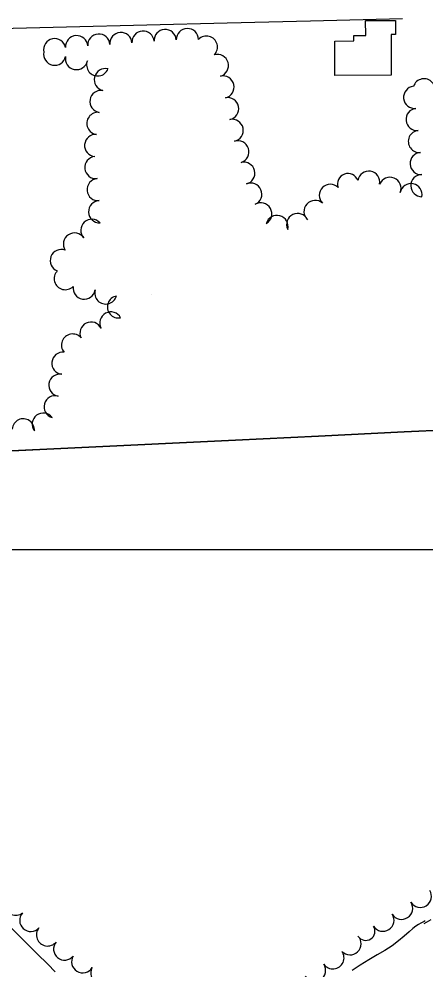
# Model space of a CAD drawing. Extents: x -25029 to 2274964, y -81170 to 687028.
# Drawn here: x -15602 to -15235, y -67223 to -66366 of the extents above; entities that cross this region are included whole.
import ezdxf

# ---------------------------------------------------------------- set-up
doc = ezdxf.new("R2010")
doc.units = 0
for name, color, linetype in [('81911BEA - RW_X_Fee_RW', 7, 'Continuous'), ('BLDG', 7, 'Continuous'), ('DIVISIONS', 7, 'Continuous'), ('DV_X_Corp_Line', 7, 'Continuous'), ('GK_Visualization', 7, 'Continuous'), ('TREES', 7, 'Continuous'), ('WATER', 7, 'Continuous')]:
    doc.layers.add(name, color=color, linetype=linetype)

msp = doc.modelspace()

# ---------------------------------------------------------------- linework, layer by layer
at = {"layer": '81911BEA - RW_X_Fee_RW'}
for points in [[(-15256.34, -66366.23), (-15339.4, -66368.26), (-15414.38, -66370.09), (-15559.35, -66373.63)], [(-15559.35, -66373.63), (-15704.3, -66377.17), (-15712.43, -66377.37), (-15749.4, -66378.27), (-15809.27, -66379.73), (-15849.14, -66380.7)]]:
    msp.add_lwpolyline(points, dxfattribs=at)
at = {"layer": 'BLDG'}
msp.add_lwpolyline([(-15262.75, -66367.58), (-15262.7, -66380.17), (-15266.76, -66380.19), (-15266.6, -66416.85), (-15317.4, -66417.06), (-15317.52, -66386.07), (-15300.39, -66385.99), (-15300.41, -66381.05), (-15289.67, -66381.01), (-15289.72, -66367.69)], close=True, dxfattribs=at)
at = {"layer": 'DIVISIONS'}
msp.add_line((-16282.29, -66844.66), (-14748.36, -66844.66), dxfattribs=at)
at = {"layer": 'DV_X_Corp_Line'}
for p, q in [((-15254.88, -66738.52), (-15332.18, -66742.26)), ((-15254.88, -66738.52), (-15332.18, -66742.26)), ((-15332.18, -66742.26), (-15254.88, -66738.52)), ((-15332.18, -66742.26), (-15254.88, -66738.52)), ((-15212.99, -66736.48), (-15254.88, -66738.52)), ((-15212.99, -66736.48), (-15254.88, -66738.52)), ((-15254.88, -66738.52), (-15212.99, -66736.48)), ((-15254.88, -66738.52), (-15212.99, -66736.48)), ((-15406.88, -66745.89), (-15551.77, -66752.91)), ((-15406.88, -66745.89), (-15551.77, -66752.91)), ((-15551.77, -66752.91), (-15406.88, -66745.89)), ((-15551.77, -66752.91), (-15406.88, -66745.89)), ((-15332.18, -66742.26), (-15406.88, -66745.89)), ((-15332.18, -66742.26), (-15406.88, -66745.89)), ((-15406.88, -66745.89), (-15332.18, -66742.26)), ((-15406.88, -66745.89), (-15332.18, -66742.26)), ((-15551.77, -66752.91), (-15696.67, -66759.94)), ((-15551.77, -66752.91), (-15696.67, -66759.94)), ((-15696.67, -66759.94), (-15551.77, -66752.91)), ((-15696.67, -66759.94), (-15551.77, -66752.91))]:
    msp.add_line(p, q, dxfattribs=at)
at = {"layer": 'GK_Visualization'}
for p, q in [((-15482.99, -66614.35), (-15483.15, -66614.35)), ((-15483.07, -66614.27), (-15483.07, -66614.43))]:
    msp.add_line(p, q, dxfattribs=at)
at = {"layer": 'TREES'}
for centre, radius, start, end in [((-15510.3, -66388.41), 10, 3.97195, 183.97195), ((-15490.35, -66387.03), 10, 3.97195, 183.97195), ((-15470.4, -66385.64), 10, 3.97195, 183.97195), ((-15450.42, -66384.78), 10, 0.96291, 180.96291), ((-15569.97, -66393.93), 10, 11.86574, 191.86574), ((-15550.21, -66391.18), 10, 3.97195, 183.97195), ((-15530.25, -66389.8), 10, 3.97195, 183.97195), ((-15433.28, -66391.6), 10, 315.64238, 135.64238), ((-15569.95, -66397.96), 10, 168.631, 348.631), ((-15550.34, -66401.9), 10, 168.631, 348.631), ((-15531.25, -66407.56), 10, 158.34328, 338.34328), ((-15423.33, -66408.2), 10, 286.24264, 106.24264), ((-15524.3, -66420.98), 10, 76.42231, 256.42231), ((-15418.31, -66427.55), 10, 282.85491, 102.85491), ((-15237.07, -66430.1), 10, 341.60916, 161.60916), ((-15528.27, -66440.56), 10, 80.66229, 260.66229), ((-15245.48, -66436.88), 10, 96.19487, 276.19487), ((-15414.06, -66447.09), 10, 281.63455, 101.63455), ((-15243.32, -66456.77), 10, 96.19487, 276.19487), ((-15531.06, -66460.36), 10, 83.27443, 263.27443), ((-15409.99, -66466.67), 10, 281.85156, 101.85156), ((-15533.07, -66480.26), 10, 85.20189, 265.20189), ((-15241.23, -66476.66), 10, 95.81704, 275.81704), ((-15404.9, -66485.99), 10, 287.71508, 107.71508), ((-15532.89, -66500.17), 10, 95.86459, 275.86459), ((-15239.64, -66496.59), 10, 93.30895, 273.30895), ((-15399.53, -66505.24), 10, 283.44655, 103.44655), ((-15305.63, -66514.93), 9.42, 19.91236, 199.91236), ((-15286.91, -66513.42), 10, 350.20126, 170.20126), ((-15239, -66516.57), 10, 90.36512, 270.36512), ((-15530.84, -66520.07), 10, 95.86459, 275.86459), ((-15393.23, -66524.14), 10, 293.40577, 113.40577), ((-15321.55, -66525.21), 10, 45.03941, 225.03941), ((-15267.81, -66518.92), 10, 337.68716, 157.68716), ((-15248.74, -66524.64), 10, 348.87836, 168.87836), ((-15529.49, -66540.01), 10, 91.89652, 271.89652), ((-15384.27, -66541.98), 10, 299.91762, 119.91762), ((-15335.3, -66539.73), 10, 48.07283, 228.07283), ((-15350.98, -66551.53), 10, 25.85328, 205.85328), ((-15536.48, -66556.82), 10, 42.95364, 222.95364), ((-15369.63, -66553.27), 10, 344.81703, 164.81703), ((-15552.13, -66569.16), 10, 33.56798, 213.56798), ((-15564.05, -66584.02), 10, 68.9458, 248.9458), ((-15560.47, -66600.32), 10, 135.82734, 315.82734), ((-15543.43, -66608.9), 10, 170.74943, 350.74943), ((-15523.94, -66613.24), 10, 164.1206, 344.1206), ((-15512.46, -66625.8), 10, 100.75383, 280.75383), ((-15519.41, -66640.34), 10, 28.10912, 208.10912), ((-15537.23, -66649.42), 10, 25.88993, 205.88993), ((-15553.89, -66660.2), 10, 39.94434, 219.94434), ((-15562.59, -66676.57), 10, 84.07532, 264.07532), ((-15565.29, -66696.38), 10, 80.43531, 260.43531), ((-15569.62, -66715.87), 10, 74.50069, 254.50069), ((-15580.31, -66731.48), 10, 36.65941, 216.65941), ((-15598.31, -66736.68), 10, 355.58317, 175.58317), ((-15605.11, -67164.3), 10, 127.69997, 307.69997), ((-15240.39, -67157.24), 10, 212.50644, 32.50644), ((-15257.26, -67167.99), 10, 212.50644, 32.50644), ((-15591.58, -67178.93), 10, 137.84528, 317.84528), ((-15274.13, -67178.74), 10, 212.50644, 32.50644), ((-15289.58, -67188.58), 8.32, 212.50644, 32.50644), ((-15576.47, -67192.02), 10, 140.32026, 320.32026), ((-15561.03, -67204.73), 10, 140.80598, 320.80598), ((-15303.82, -67199.97), 10, 223.74428, 43.74428), ((-15319.19, -67212.69), 10, 215.49253, 35.49253), ((-15544.74, -67216.25), 10, 148.65261, 328.65261), ((-15335.76, -67223.88), 10, 212.57513, 32.57513), ((-15527.54, -67226.46), 10, 149.94135, 329.94135)]:
    msp.add_arc(centre, radius, start, end, dxfattribs=at)
at = {"layer": 'WATER'}
for points in [[(-15569.55, -67225.41), (-15576.33, -67218.44), (-15585.74, -67209.12), (-15596.34, -67198.67), (-15606.16, -67188.77), (-15613.66, -67180.7), (-15619.12, -67174.31), (-15623.27, -67169.09), (-15626.1, -67165.36), (-15657.16, -67124.58), (-15677.94, -67094.25), (-15697.53, -67071.08), (-15717.29, -67055.42)], [(-15236.05, -67179.29), (-15237.01, -67179.77), (-15238.27, -67180.41), (-15240.01, -67181.35), (-15242.08, -67182.61), (-15244.4, -67184.2), (-15247.14, -67186.32), (-15250.56, -67189.22), (-15254.85, -67193.01), (-15259.97, -67197.34), (-15265.84, -67201.78), (-15272.37, -67205.97), (-15279.44, -67210.11), (-15286.89, -67214.48), (-15294.54, -67219.25), (-15301.94, -67224)], [(-15236.91, -67181.59), (-15230.64, -67178.1)]]:
    msp.add_lwpolyline(points, dxfattribs=at)

doc.saveas('drawing.dxf')
